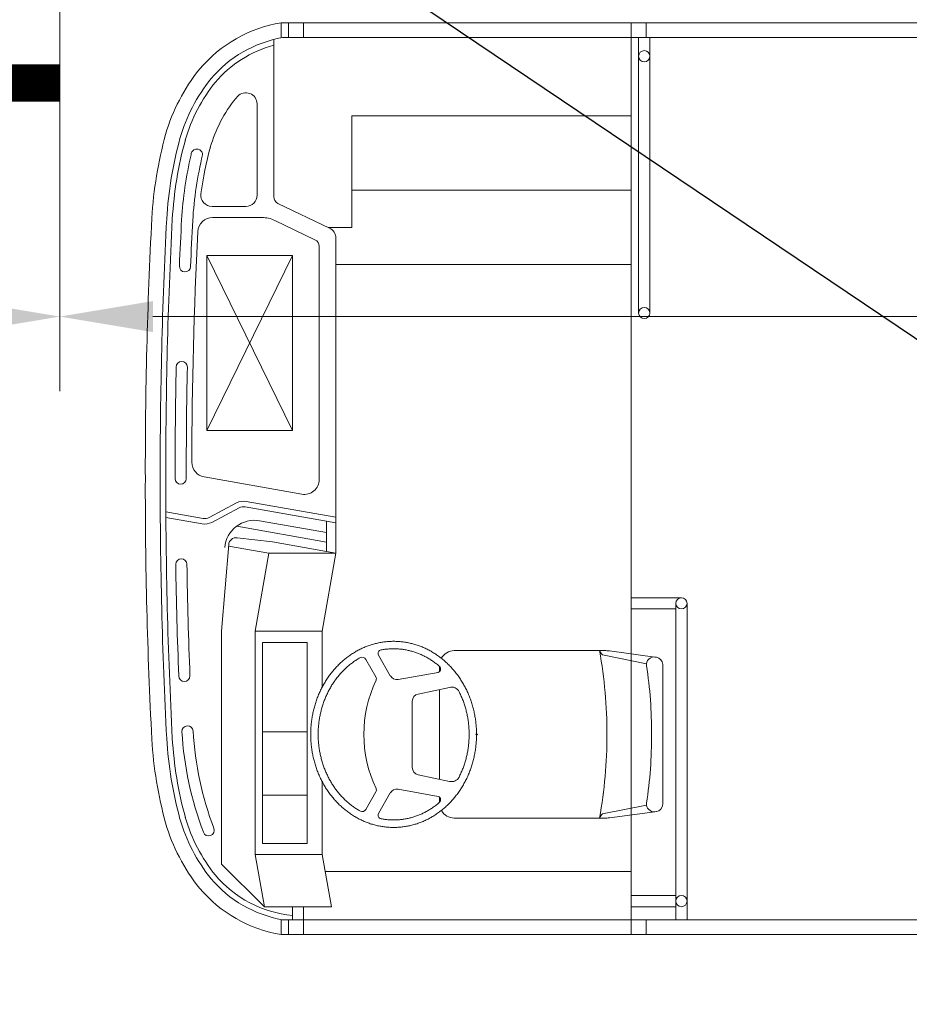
# Model space of a CAD drawing. Header units: metres. Extents: x -699 to 2316, y -1199 to 781.
# Tile 540 of 593: x 1160.99 to 1163.38, y -254.71 to -252.06. Entities that reach past the tile are written whole.
import ezdxf
from ezdxf import colors
from ezdxf.entities.mleader import LeaderData, LeaderLine
from ezdxf.math import Vec2, Vec3

# ---------------------------------------------------------------- set-up
doc = ezdxf.new("R2010")
doc.units = ezdxf.units.M
doc.header["$PDMODE"] = 1
for name, color, linetype, lineweight in [('N-WE-VW-MARKERING_LANGS_STREEP_DOORGETROKKEN-G', 7, 'Continuous', 13), ('X-XX-AL-AANKLEDING-G', 7, 'Continuous', 35), ('X-XX-AL-M', 7, 'Continuous', 18), ('X-XX-AL-T25', 7, 'Continuous', 25)]:
    doc.layers.add(name, color=color, linetype=linetype, lineweight=lineweight)
doc.styles.add('NLCS-ISO-M100-T25', font='NLCS-ISO.ttf', dxfattribs={"height": 0.25})
doc.dimstyles.new('NLCS-M100-T25-PIJL_A_L2_H1', dxfattribs={"dimscale": 0.1, "dimtxt": 2.5, "dimasz": 2.5, "dimexe": 2, "dimexo": 2, "dimgap": 0.7, "dimtad": 1, "dimzin": 0, "dimdsep": 46, "dimtxsty": 'NLCS-ISO-M100-T25', "dimcen": 0, "dimdle": 2, "dimclrd": 256, "dimclre": 256, "dimclrt": 256, "dimadec": 1, "dimazin": 0, "dimtfac": 1, "dimtdec": 3, "dimtofl": 0, "dimtmove": 0, "dimatfit": 3, "dimfxl": 2, "dimtfillclr": 256, "dimtolj": 1, "dimtzin": 0, "dimlwd": -1, "dimlwe": -1, "dimarcsym": 0})

# ---------------------------------------------------------------- blocks, each defined once
blk = doc.blocks.new('bus12metertypetekening')
at = {"color": 253, "lineweight": 5}
for p, q in [((11.665, 1.225), (0.365, 1.225)), ((0.365, 1.225), (0.365, 1.185)), ((0.385, 1.225), (0.385, 1.185)), ((0.425, 1.225), (0.425, 1.185)), ((1.305, 1.225), (1.305, 1.185)), ((1.345, 1.225), (1.345, 1.185)), ((0.345, 1.18), (0.345, 0.7576)), ((0.3684, 1.185), (11.6623, 1.185)), ((1.305, 1.185), (1.305, 0.23)), ((1.325, 1.185), (1.325, 0.445)), ((1.355, 1.185), (1.355, 0.445)), ((0.3, 1.0069), (0.3, 0.7617)), ((1.305, 0.975), (0.555, 0.975)), ((0.555, 0.675), (0.555, 0.975)), ((1.305, 0.775), (0.555, 0.775)), ((0.27, 0.7317), (0.1791, 0.7317)), ((0.495, 0.6732), (0.3563, 0.7396)), ((0.3131, 0.7017), (0.1808, 0.7017)), ((0.4556, 0.6421), (0.3477, 0.6938)), ((0.555, 0.675), (0.4911, 0.675)), ((0.512, -0.2), (0.512, 0.6461)), ((0.467, -0.0022), (0.467, 0.6241)), ((0.1652, 0.1298), (0.1652, 0.5998)), ((0.395, 0.1298), (0.1652, 0.5998)), ((0.1652, 0.1298), (0.395, 0.5998)), ((0.395, 0.5998), (0.1652, 0.5998)), ((0.395, 0.1298), (0.395, 0.5998)), ((1.305, 0.575), (0.512, 0.575)), ((1.305, 0.23), (1.305, -0.4707)), ((0.395, 0.1298), (0.1652, 0.1298)), ((0.4201, -0.0416), (0.158, 0.0046)), ((0.1714, -0.1041), (0.2449, -0.065)), ((0.1784, -0.1173), (0.252, -0.0783)), ((0.512, -0.1188), (0.268, -0.0757)), ((0.512, -0.1035), (0.2707, -0.061)), ((0.1553, -0.1066), (0.0551, -0.089)), ((0.1527, -0.1214), (0.0552, -0.1042)), ((0.487, -0.1702), (0.2454, -0.1276)), ((0.487, -0.1448), (0.3069, -0.1131)), ((0.487, -0.1956), (0.487, -0.1144)), ((0.3412, -0.1699), (0.2463, -0.1586)), ((0.205, -0.41), (0.224, -0.1769)), ((0.332, -0.2), (0.2237, -0.1809)), ((0.512, -0.2), (0.3412, -0.1699)), ((0.295, -0.41), (0.332, -0.2)), ((0.512, -0.2), (0.332, -0.2)), ((0.475, -0.41), (0.512, -0.2)), ((1.44, -0.32), (1.305, -0.32)), ((1.425, -1.185), (1.425, -0.335)), ((1.455, -1.185), (1.455, -0.335)), ((1.425, -0.35), (1.305, -0.35)), ((0.205, -1.0355), (0.205, -0.41)), ((0.295, -1.01), (0.295, -0.41)), ((0.295, -0.41), (0.475, -0.41)), ((0.475, -0.56), (0.475, -0.41)), ((0.315, -0.98), (0.315, -0.44)), ((0.315, -0.44), (0.435, -0.44)), ((0.435, -0.98), (0.435, -0.44)), ((0.6581, -0.5296), (0.6264, -0.4741)), ((1.2333, -0.462), (0.83, -0.462)), ((1.3463, -0.4972), (1.2283, -0.4732)), ((1.2466, -0.4629), (1.3689, -0.4792)), ((1.305, -0.9033), (1.305, -0.4707)), ((0.6194, -0.5324), (0.5925, -0.4854)), ((1.3689, -0.4792), (1.3726, -0.4797)), ((1.39, -0.4995), (1.39, -0.687)), ((0.7869, -0.5204), (0.6789, -0.5394)), ((0.79, -0.5185), (0.79, -0.504)), ((0.8166, -0.5608), (0.7328, -0.5786)), ((0.79, -0.8076), (0.79, -0.5664)), ((0.717, -0.7758), (0.717, -0.5982)), ((0.435, -0.68), (0.315, -0.68)), ((1.39, -0.8745), (1.39, -0.687)), ((0.475, -1.01), (0.475, -0.8137)), ((0.8166, -0.8132), (0.7328, -0.7954)), ((0.6194, -0.8416), (0.5925, -0.8886)), ((0.6581, -0.8443), (0.6264, -0.8999)), ((0.7869, -0.8535), (0.6789, -0.8346)), ((0.435, -0.85), (0.315, -0.85)), ((0.79, -0.87), (0.79, -0.8555)), ((1.3463, -0.8768), (1.2283, -0.9008)), ((1.2466, -0.9111), (1.3689, -0.8948)), ((1.3689, -0.8948), (1.3726, -0.8943)), ((1.2333, -0.912), (0.83, -0.912)), ((1.305, -1.185), (1.305, -0.9033)), ((0.435, -0.98), (0.315, -0.98)), ((0.475, -1.01), (0.295, -1.01)), ((0.295, -1.01), (0.3197, -1.15)), ((0.475, -1.01), (0.4997, -1.15)), ((0.205, -1.0355), (0.3197, -1.15)), ((1.305, -1.055), (0.4829, -1.055)), ((1.425, -1.12), (1.305, -1.12)), ((0.3197, -1.15), (0.4997, -1.15)), ((0.395, -1.185), (0.395, -1.15)), ((0.425, -1.185), (0.425, -1.15)), ((1.425, -1.15), (1.305, -1.15)), ((11.6623, -1.185), (0.365, -1.185)), ((0.365, -1.225), (0.365, -1.185)), ((0.385, -1.225), (0.385, -1.185)), ((0.425, -1.225), (0.425, -1.185)), ((0.425, -1.185), (0.4258, -1.185)), ((1.305, -1.225), (1.305, -1.185)), ((1.345, -1.225), (1.345, -1.185)), ((11.665, -1.225), (0.365, -1.225))]:
    blk.add_line(p, q, dxfattribs=at)
blk.add_lwpolyline([(0.888, -0.687, 0.177238), (0.8881, -0.6874, 0.102788), (0.8886, -0.6877, 0.064206), (0.8892, -0.6879, 0.050703), (0.89, -0.688, 0.050703), (0.8907, -0.6879, 0.064206), (0.8914, -0.6877, 0.102788), (0.8918, -0.6874, 0.177238), (0.892, -0.687, 0.177238), (0.8918, -0.6866, 0.102788), (0.8914, -0.6863, 0.064206), (0.8907, -0.6861, 0.050703), (0.89, -0.686, 0.050703), (0.8892, -0.6861, 0.064206), (0.8886, -0.6863, 0.102788), (0.8881, -0.6866, 0.177238)], format="xyb", close=True, dxfattribs=at)
for points in [[(0.667, -0.937, 0), (0.6699, -0.937, 0), (0.6728, -0.9369, 0), (0.6757, -0.9368, 0), (0.6786, -0.9367, 0), (0.6814, -0.9365, 0), (0.6843, -0.9362, 0), (0.6872, -0.936, 0), (0.6901, -0.9357, 0), (0.693, -0.9353, 0), (0.6958, -0.9349, 0), (0.6987, -0.9345, 0), (0.7016, -0.934, 0), (0.7044, -0.9334, 0), (0.7073, -0.9329, 0), (0.7101, -0.9323, 0), (0.7129, -0.9316, 0), (0.7158, -0.9309, 0), (0.7186, -0.9302, 0), (0.7214, -0.9294, 0), (0.7242, -0.9286, 0), (0.727, -0.9278, 0), (0.7298, -0.9269, 0), (0.7325, -0.9259, 0), (0.7353, -0.925, 0), (0.738, -0.9239, 0), (0.7408, -0.9229, 0), (0.7435, -0.9218, 0), (0.7462, -0.9207, 0), (0.7489, -0.9195, 0), (0.7516, -0.9183, 0), (0.7542, -0.917, 0), (0.7569, -0.9157, 0), (0.7595, -0.9144, 0), (0.7622, -0.913, 0), (0.7648, -0.9116, 0), (0.7674, -0.9102, 0), (0.7699, -0.9087, 0), (0.7725, -0.9072, 0), (0.775, -0.9056, 0), (0.7775, -0.904, 0), (0.78, -0.9024, 0), (0.7825, -0.9007, 0), (0.785, -0.899, 0), (0.7874, -0.8973, 0), (0.7898, -0.8955, 0), (0.7923, -0.8937, 0), (0.7946, -0.8919, 0), (0.797, -0.89, 0), (0.7993, -0.8881, 0), (0.8016, -0.8862, 0), (0.8039, -0.8842, 0), (0.8062, -0.8822, 0), (0.8085, -0.8801, 0), (0.8107, -0.878, 0), (0.8129, -0.8759, 0), (0.815, -0.8738, 0), (0.8172, -0.8716, 0), (0.8193, -0.8694, 0), (0.8214, -0.8672, 0), (0.8235, -0.8649, 0), (0.8255, -0.8626, 0), (0.8275, -0.8603, 0), (0.8295, -0.8579, 0), (0.8315, -0.8556, 0), (0.8334, -0.8532, 0), (0.8353, -0.8507, 0), (0.8372, -0.8482, 0), (0.8391, -0.8458, 0), (0.8409, -0.8432, 0), (0.8427, -0.8407, 0), (0.8445, -0.8381, 0), (0.8462, -0.8355, 0), (0.8479, -0.8329, 0), (0.8496, -0.8302, 0), (0.8512, -0.8276, 0), (0.8528, -0.8249, 0), (0.8544, -0.8222, 0), (0.8559, -0.8194, 0), (0.8575, -0.8167, 0), (0.8589, -0.8139, 0), (0.8604, -0.8111, 0), (0.8618, -0.8082, 0), (0.8632, -0.8054, 0), (0.8645, -0.8025, 0), (0.8659, -0.7996, 0), (0.8672, -0.7967, 0), (0.8684, -0.7938, 0), (0.8696, -0.7909, 0), (0.8708, -0.7879, 0), (0.872, -0.7849, 0), (0.8731, -0.7819, 0), (0.8742, -0.7789, 0), (0.8752, -0.7759, 0), (0.8762, -0.7728, 0), (0.8772, -0.7698, 0), (0.8781, -0.7667, 0), (0.879, -0.7636, 0), (0.8799, -0.7605, 0), (0.8807, -0.7574, 0), (0.8815, -0.7543, 0), (0.8823, -0.7512, 0), (0.883, -0.748, 0), (0.8837, -0.7449, 0), (0.8843, -0.7417, 0), (0.885, -0.7386, 0), (0.8855, -0.7354, 0), (0.8861, -0.7322, 0), (0.8866, -0.729, 0), (0.8871, -0.7258, 0), (0.8875, -0.7226, 0), (0.8879, -0.7194, 0), (0.8882, -0.7161, 0), (0.8886, -0.7129, 0), (0.8888, -0.7097, 0), (0.8891, -0.7064, 0), (0.8893, -0.7032, 0), (0.8895, -0.7, 0), (0.8896, -0.6967, 0), (0.8897, -0.6935, 0), (0.8897, -0.6902, 0), (0.8898, -0.687, 0), (0.8897, -0.6838, 0), (0.8897, -0.6805, 0), (0.8896, -0.6773, 0), (0.8895, -0.674, 0), (0.8893, -0.6708, 0), (0.8891, -0.6675, 0), (0.8888, -0.6643, 0), (0.8886, -0.6611, 0), (0.8882, -0.6579, 0), (0.8879, -0.6546, 0), (0.8875, -0.6514, 0), (0.8871, -0.6482, 0), (0.8866, -0.645, 0), (0.8861, -0.6418, 0), (0.8855, -0.6386, 0), (0.885, -0.6354, 0), (0.8843, -0.6323, 0), (0.8837, -0.6291, 0), (0.883, -0.626, 0), (0.8823, -0.6228, 0), (0.8815, -0.6197, 0), (0.8807, -0.6166, 0), (0.8799, -0.6135, 0), (0.879, -0.6104, 0), (0.8781, -0.6073, 0), (0.8772, -0.6042, 0), (0.8762, -0.6012, 0), (0.8752, -0.5981, 0), (0.8742, -0.5951, 0), (0.8731, -0.5921, 0), (0.872, -0.5891, 0), (0.8708, -0.5861, 0), (0.8696, -0.5831, 0), (0.8684, -0.5802, 0), (0.8672, -0.5773, 0), (0.8659, -0.5744, 0), (0.8645, -0.5715, 0), (0.8632, -0.5686, 0), (0.8618, -0.5658, 0), (0.8604, -0.5629, 0), (0.8589, -0.5601, 0), (0.8575, -0.5573, 0), (0.8559, -0.5546, 0), (0.8544, -0.5518, 0), (0.8528, -0.5491, 0), (0.8512, -0.5464, 0), (0.8496, -0.5437, 0), (0.8479, -0.5411, 0), (0.8462, -0.5385, 0), (0.8445, -0.5359, 0), (0.8427, -0.5333, 0), (0.8409, -0.5308, 0), (0.8391, -0.5282, 0), (0.8372, -0.5257, 0), (0.8353, -0.5233, 0), (0.8334, -0.5208, 0), (0.8315, -0.5184, 0), (0.8295, -0.516, 0), (0.8275, -0.5137, 0), (0.8255, -0.5114, 0), (0.8235, -0.5091, 0), (0.8214, -0.5068, 0), (0.8193, -0.5046, 0), (0.8172, -0.5024, 0), (0.815, -0.5002, 0), (0.8129, -0.4981, 0), (0.8107, -0.4959, 0), (0.8085, -0.4939, 0), (0.8062, -0.4918, 0), (0.8039, -0.4898, 0), (0.8016, -0.4878, 0), (0.7993, -0.4859, 0), (0.797, -0.484, 0), (0.7946, -0.4821, 0), (0.7923, -0.4803, 0), (0.7898, -0.4785, 0), (0.7874, -0.4767, 0), (0.785, -0.4749, 0), (0.7825, -0.4732, 0), (0.78, -0.4716, 0), (0.7775, -0.47, 0), (0.775, -0.4684, 0), (0.7725, -0.4668, 0), (0.7699, -0.4653, 0), (0.7674, -0.4638, 0), (0.7648, -0.4624, 0), (0.7622, -0.461, 0), (0.7595, -0.4596, 0), (0.7569, -0.4583, 0), (0.7542, -0.457, 0), (0.7516, -0.4557, 0), (0.7489, -0.4545, 0), (0.7462, -0.4533, 0), (0.7435, -0.4522, 0), (0.7408, -0.4511, 0), (0.738, -0.45, 0), (0.7353, -0.449, 0), (0.7325, -0.4481, 0), (0.7298, -0.4471, 0), (0.727, -0.4462, 0), (0.7242, -0.4454, 0), (0.7214, -0.4446, 0), (0.7186, -0.4438, 0), (0.7158, -0.4431, 0), (0.7129, -0.4424, 0), (0.7101, -0.4417, 0), (0.7073, -0.4411, 0), (0.7044, -0.4405, 0), (0.7016, -0.44, 0), (0.6987, -0.4395, 0), (0.6958, -0.4391, 0), (0.693, -0.4387, 0), (0.6901, -0.4383, 0), (0.6872, -0.438, 0), (0.6843, -0.4378, 0), (0.6814, -0.4375, 0), (0.6786, -0.4373, 0), (0.6757, -0.4372, 0), (0.6728, -0.4371, 0), (0.6699, -0.437, 0), (0.667, -0.437, 0), (0.6641, -0.437, 0), (0.6612, -0.4371, 0), (0.6583, -0.4372, 0), (0.6554, -0.4373, 0), (0.6525, -0.4375, 0), (0.6497, -0.4378, 0), (0.6468, -0.438, 0), (0.6439, -0.4383, 0), (0.641, -0.4387, 0), (0.6382, -0.4391, 0), (0.6353, -0.4395, 0), (0.6324, -0.44, 0), (0.6296, -0.4405, 0), (0.6267, -0.4411, 0), (0.6239, -0.4417, 0), (0.6211, -0.4424, 0), (0.6182, -0.4431, 0), (0.6154, -0.4438, 0), (0.6126, -0.4446, 0), (0.6098, -0.4454, 0), (0.607, -0.4462, 0), (0.6042, -0.4471, 0), (0.6015, -0.4481, 0), (0.5987, -0.449, 0), (0.596, -0.45, 0), (0.5932, -0.4511, 0), (0.5905, -0.4522, 0), (0.5878, -0.4533, 0), (0.5851, -0.4545, 0), (0.5824, -0.4557, 0), (0.5798, -0.457, 0), (0.5771, -0.4583, 0), (0.5745, -0.4596, 0), (0.5718, -0.461, 0), (0.5692, -0.4624, 0), (0.5666, -0.4638, 0), (0.5641, -0.4653, 0), (0.5615, -0.4668, 0), (0.559, -0.4684, 0), (0.5565, -0.47, 0), (0.554, -0.4716, 0), (0.5515, -0.4732, 0), (0.549, -0.4749, 0), (0.5466, -0.4767, 0), (0.5441, -0.4785, 0), (0.5417, -0.4803, 0), (0.5394, -0.4821, 0), (0.537, -0.484, 0), (0.5347, -0.4859, 0), (0.5324, -0.4878, 0), (0.5301, -0.4898, 0), (0.5278, -0.4918, 0), (0.5255, -0.4939, 0), (0.5233, -0.496, 0), (0.5211, -0.4981, 0), (0.519, -0.5002, 0), (0.5168, -0.5024, 0), (0.5147, -0.5046, 0), (0.5126, -0.5068, 0), (0.5105, -0.5091, 0), (0.5085, -0.5114, 0), (0.5065, -0.5137, 0), (0.5045, -0.5161, 0), (0.5025, -0.5184, 0), (0.5006, -0.5208, 0), (0.4987, -0.5233, 0), (0.4968, -0.5258, 0), (0.4949, -0.5282, 0), (0.4931, -0.5308, 0), (0.4913, -0.5333, 0), (0.4895, -0.5359, 0), (0.4878, -0.5385, 0), (0.4861, -0.5411, 0), (0.4844, -0.5438, 0), (0.4828, -0.5464, 0), (0.4812, -0.5491, 0), (0.4796, -0.5518, 0), (0.4781, -0.5546, 0), (0.4765, -0.5573, 0), (0.4751, -0.5601, 0), (0.4736, -0.5629, 0), (0.4722, -0.5658, 0), (0.4708, -0.5686, 0), (0.4695, -0.5715, 0), (0.4681, -0.5744, 0), (0.4668, -0.5773, 0), (0.4656, -0.5802, 0), (0.4644, -0.5831, 0), (0.4632, -0.5861, 0), (0.462, -0.5891, 0), (0.4609, -0.5921, 0), (0.4598, -0.5951, 0), (0.4588, -0.5981, 0), (0.4578, -0.6012, 0), (0.4568, -0.6042, 0), (0.4559, -0.6073, 0), (0.455, -0.6104, 0), (0.4541, -0.6135, 0), (0.4533, -0.6166, 0), (0.4525, -0.6197, 0), (0.4517, -0.6228, 0), (0.451, -0.626, 0), (0.4503, -0.6291, 0), (0.4496, -0.6323, 0), (0.449, -0.6354, 0), (0.4485, -0.6386, 0), (0.4479, -0.6418, 0), (0.4474, -0.645, 0), (0.4469, -0.6482, 0), (0.4465, -0.6514, 0), (0.4461, -0.6546, 0), (0.4458, -0.6579, 0), (0.4454, -0.6611, 0), (0.4452, -0.6643, 0), (0.4449, -0.6675, 0), (0.4447, -0.6708, 0), (0.4445, -0.674, 0), (0.4444, -0.6773, 0), (0.4443, -0.6805, 0), (0.4443, -0.6838, 0), (0.4442, -0.687, 0), (0.4443, -0.6902, 0), (0.4443, -0.6935, 0), (0.4444, -0.6967, 0), (0.4445, -0.7, 0), (0.4447, -0.7032, 0), (0.4449, -0.7065, 0), (0.4452, -0.7097, 0), (0.4454, -0.7129, 0), (0.4458, -0.7161, 0), (0.4461, -0.7194, 0), (0.4465, -0.7226, 0), (0.4469, -0.7258, 0), (0.4474, -0.729, 0), (0.4479, -0.7322, 0), (0.4485, -0.7354, 0), (0.449, -0.7386, 0), (0.4497, -0.7417, 0), (0.4503, -0.7449, 0), (0.451, -0.748, 0), (0.4517, -0.7512, 0), (0.4525, -0.7543, 0), (0.4533, -0.7574, 0), (0.4541, -0.7605, 0), (0.455, -0.7636, 0), (0.4559, -0.7667, 0), (0.4568, -0.7698, 0), (0.4578, -0.7728, 0), (0.4588, -0.7759, 0), (0.4598, -0.7789, 0), (0.4609, -0.7819, 0), (0.462, -0.7849, 0), (0.4632, -0.7879, 0), (0.4644, -0.7909, 0), (0.4656, -0.7938, 0), (0.4668, -0.7967, 0), (0.4681, -0.7996, 0), (0.4695, -0.8025, 0), (0.4708, -0.8054, 0), (0.4722, -0.8082, 0), (0.4736, -0.8111, 0), (0.4751, -0.8139, 0), (0.4765, -0.8167, 0), (0.4781, -0.8194, 0), (0.4796, -0.8222, 0), (0.4812, -0.8249, 0), (0.4828, -0.8276, 0), (0.4844, -0.8302, 0), (0.4861, -0.8329, 0), (0.4878, -0.8355, 0), (0.4896, -0.8381, 0), (0.4913, -0.8407, 0), (0.4931, -0.8432, 0), (0.4949, -0.8458, 0), (0.4968, -0.8482, 0), (0.4987, -0.8507, 0), (0.5006, -0.8532, 0), (0.5025, -0.8556, 0), (0.5045, -0.8579, 0), (0.5065, -0.8603, 0), (0.5085, -0.8626, 0), (0.5105, -0.8649, 0), (0.5126, -0.8672, 0), (0.5147, -0.8694, 0), (0.5168, -0.8716, 0), (0.519, -0.8738, 0), (0.5211, -0.8759, 0), (0.5233, -0.878, 0), (0.5256, -0.8801, 0), (0.5278, -0.8822, 0), (0.5301, -0.8842, 0), (0.5324, -0.8862, 0), (0.5347, -0.8881, 0), (0.537, -0.89, 0), (0.5394, -0.8919, 0), (0.5418, -0.8937, 0), (0.5442, -0.8955, 0), (0.5466, -0.8973, 0), (0.549, -0.8991, 0), (0.5515, -0.9008, 0), (0.554, -0.9024, 0), (0.5565, -0.904, 0), (0.559, -0.9056, 0), (0.5615, -0.9072, 0), (0.5641, -0.9087, 0), (0.5667, -0.9102, 0), (0.5692, -0.9116, 0), (0.5718, -0.913, 0), (0.5745, -0.9144, 0), (0.5771, -0.9157, 0), (0.5798, -0.917, 0), (0.5824, -0.9183, 0), (0.5851, -0.9195, 0), (0.5878, -0.9207, 0), (0.5905, -0.9218, 0), (0.5932, -0.9229, 0), (0.596, -0.9239, 0), (0.5987, -0.925, 0), (0.6015, -0.9259, 0), (0.6042, -0.9269, 0), (0.607, -0.9278, 0), (0.6098, -0.9286, 0), (0.6126, -0.9294, 0), (0.6154, -0.9302, 0), (0.6182, -0.9309, 0), (0.6211, -0.9316, 0), (0.6239, -0.9323, 0), (0.6267, -0.9329, 0), (0.6296, -0.9334, 0), (0.6324, -0.934, 0), (0.6353, -0.9345, 0), (0.6382, -0.9349, 0), (0.641, -0.9353, 0), (0.6439, -0.9357, 0), (0.6468, -0.936, 0), (0.6497, -0.9362, 0), (0.6526, -0.9365, 0), (0.6554, -0.9367, 0), (0.6583, -0.9368, 0), (0.6612, -0.9369, 0), (0.6641, -0.937, 0), (0.667, -0.937, 0)], [(0.7883, -0.5027, 0), (0.7866, -0.5013, 0), (0.7845, -0.4995, 0), (0.7823, -0.4978, 0), (0.7801, -0.4962, 0), (0.7779, -0.4945, 0), (0.7757, -0.4929, 0), (0.7735, -0.4913, 0), (0.7713, -0.4898, 0), (0.769, -0.4883, 0), (0.7668, -0.4868, 0), (0.7645, -0.4853, 0), (0.7622, -0.4839, 0), (0.7598, -0.4825, 0), (0.7575, -0.4812, 0), (0.7552, -0.4799, 0), (0.7528, -0.4786, 0), (0.7504, -0.4774, 0), (0.748, -0.4762, 0), (0.7456, -0.475, 0), (0.7432, -0.4739, 0), (0.7408, -0.4728, 0), (0.7384, -0.4717, 0), (0.7359, -0.4707, 0), (0.7335, -0.4697, 0), (0.731, -0.4688, 0), (0.7285, -0.4678, 0), (0.726, -0.467, 0), (0.7235, -0.4661, 0), (0.721, -0.4653, 0), (0.7185, -0.4645, 0), (0.716, -0.4638, 0), (0.7134, -0.4631, 0), (0.7109, -0.4625, 0), (0.7083, -0.4618, 0), (0.7058, -0.4612, 0), (0.7032, -0.4607, 0), (0.7007, -0.4602, 0), (0.6981, -0.4597, 0), (0.6955, -0.4593, 0), (0.693, -0.4589, 0), (0.6904, -0.4585, 0), (0.6878, -0.4582, 0), (0.6852, -0.4579, 0), (0.6826, -0.4577, 0), (0.68, -0.4575, 0), (0.6774, -0.4573, 0), (0.6748, -0.4572, 0), (0.6722, -0.4571, 0), (0.6696, -0.457, 0), (0.667, -0.457, 0), (0.6644, -0.457, 0), (0.6618, -0.4571, 0), (0.6592, -0.4572, 0), (0.6566, -0.4573, 0), (0.654, -0.4575, 0), (0.6514, -0.4577, 0), (0.6488, -0.4579, 0), (0.6463, -0.4582, 0), (0.6437, -0.4585, 0), (0.6411, -0.4589, 0), (0.6385, -0.4593, 0), (0.6359, -0.4597, 0), (0.6334, -0.4602, 0), (0.6333, -0.4602, 0)], [(0.5779, -0.4805, 0), (0.5765, -0.4812, 0), (0.5742, -0.4826, 0), (0.5719, -0.4839, 0), (0.5696, -0.4853, 0), (0.5673, -0.4868, 0), (0.565, -0.4883, 0), (0.5627, -0.4898, 0), (0.5605, -0.4913, 0), (0.5583, -0.4929, 0), (0.5561, -0.4945, 0), (0.5539, -0.4962, 0), (0.5517, -0.4978, 0), (0.5496, -0.4996, 0), (0.5474, -0.5013, 0), (0.5453, -0.5031, 0), (0.5432, -0.5049, 0), (0.5412, -0.5067, 0), (0.5391, -0.5086, 0), (0.5371, -0.5105, 0), (0.5351, -0.5124, 0), (0.5331, -0.5144, 0), (0.5311, -0.5163, 0), (0.5292, -0.5184, 0), (0.5273, -0.5204, 0), (0.5254, -0.5225, 0), (0.5235, -0.5246, 0), (0.5217, -0.5267, 0), (0.5198, -0.5289, 0), (0.518, -0.5311, 0), (0.5163, -0.5333, 0), (0.5145, -0.5355, 0), (0.5128, -0.5378, 0), (0.5111, -0.5401, 0), (0.5094, -0.5424, 0), (0.5078, -0.5447, 0), (0.5061, -0.5471, 0), (0.5045, -0.5495, 0), (0.503, -0.5519, 0), (0.5014, -0.5543, 0), (0.4999, -0.5568, 0), (0.4984, -0.5593, 0), (0.497, -0.5618, 0), (0.4956, -0.5643, 0), (0.4942, -0.5669, 0), (0.4928, -0.5694, 0), (0.4914, -0.572, 0), (0.4901, -0.5746, 0), (0.4889, -0.5773, 0), (0.4876, -0.5799, 0), (0.4864, -0.5826, 0), (0.4852, -0.5853, 0), (0.484, -0.588, 0), (0.4829, -0.5907, 0), (0.4818, -0.5934, 0), (0.4808, -0.5962, 0), (0.4797, -0.599, 0), (0.4787, -0.6017, 0), (0.4778, -0.6045, 0), (0.4768, -0.6074, 0), (0.4759, -0.6102, 0), (0.475, -0.613, 0), (0.4742, -0.6159, 0), (0.4734, -0.6188, 0), (0.4726, -0.6216, 0), (0.4719, -0.6245, 0), (0.4712, -0.6274, 0), (0.4705, -0.6303, 0), (0.4699, -0.6333, 0), (0.4693, -0.6362, 0), (0.4687, -0.6391, 0), (0.4682, -0.6421, 0), (0.4677, -0.6451, 0), (0.4672, -0.648, 0), (0.4668, -0.651, 0), (0.4664, -0.654, 0), (0.466, -0.657, 0), (0.4657, -0.6599, 0), (0.4654, -0.6629, 0), (0.4651, -0.6659, 0), (0.4649, -0.6689, 0), (0.4647, -0.672, 0), (0.4645, -0.675, 0), (0.4644, -0.678, 0), (0.4643, -0.681, 0), (0.4643, -0.684, 0), (0.4643, -0.687, 0), (0.4643, -0.69, 0), (0.4643, -0.693, 0), (0.4644, -0.696, 0), (0.4645, -0.6991, 0), (0.4647, -0.7021, 0), (0.4649, -0.7051, 0), (0.4651, -0.7081, 0), (0.4654, -0.7111, 0), (0.4657, -0.7141, 0), (0.466, -0.7171, 0), (0.4664, -0.72, 0), (0.4668, -0.723, 0), (0.4672, -0.726, 0), (0.4677, -0.729, 0), (0.4682, -0.7319, 0), (0.4687, -0.7349, 0), (0.4693, -0.7378, 0), (0.4699, -0.7407, 0), (0.4705, -0.7437, 0), (0.4712, -0.7466, 0), (0.4719, -0.7495, 0), (0.4726, -0.7524, 0), (0.4734, -0.7553, 0), (0.4742, -0.7581, 0), (0.475, -0.761, 0), (0.4759, -0.7638, 0), (0.4768, -0.7667, 0), (0.4778, -0.7695, 0), (0.4787, -0.7723, 0), (0.4797, -0.7751, 0), (0.4808, -0.7778, 0), (0.4818, -0.7806, 0), (0.4829, -0.7833, 0), (0.484, -0.786, 0), (0.4852, -0.7888, 0), (0.4864, -0.7914, 0), (0.4876, -0.7941, 0), (0.4889, -0.7968, 0), (0.4901, -0.7994, 0), (0.4914, -0.802, 0), (0.4928, -0.8046, 0), (0.4941, -0.8072, 0), (0.4955, -0.8097, 0), (0.497, -0.8122, 0), (0.4984, -0.8147, 0), (0.4999, -0.8172, 0), (0.5014, -0.8197, 0), (0.503, -0.8221, 0), (0.5045, -0.8245, 0), (0.5061, -0.8269, 0), (0.5077, -0.8293, 0), (0.5094, -0.8316, 0), (0.5111, -0.8339, 0), (0.5128, -0.8362, 0), (0.5145, -0.8385, 0), (0.5162, -0.8407, 0), (0.518, -0.8429, 0), (0.5198, -0.8451, 0), (0.5216, -0.8473, 0), (0.5235, -0.8494, 0), (0.5254, -0.8515, 0), (0.5273, -0.8536, 0), (0.5292, -0.8556, 0), (0.5311, -0.8577, 0), (0.5331, -0.8596, 0), (0.5351, -0.8616, 0), (0.5371, -0.8635, 0), (0.5391, -0.8654, 0), (0.5412, -0.8673, 0), (0.5432, -0.8691, 0), (0.5453, -0.8709, 0), (0.5474, -0.8727, 0), (0.5496, -0.8745, 0), (0.5517, -0.8762, 0), (0.5539, -0.8778, 0), (0.5561, -0.8795, 0), (0.5583, -0.8811, 0), (0.5605, -0.8827, 0), (0.5627, -0.8842, 0), (0.565, -0.8857, 0), (0.5673, -0.8872, 0), (0.5696, -0.8887, 0), (0.5719, -0.8901, 0), (0.5742, -0.8914, 0), (0.5765, -0.8928, 0), (0.5776, -0.8934, 0)], [(0.8423, -0.8025, 0), (0.8426, -0.802, 0), (0.8439, -0.7994, 0), (0.8452, -0.7967, 0), (0.8464, -0.7941, 0), (0.8476, -0.7914, 0), (0.8488, -0.7887, 0), (0.85, -0.786, 0), (0.8511, -0.7833, 0), (0.8522, -0.7806, 0), (0.8533, -0.7778, 0), (0.8543, -0.775, 0), (0.8553, -0.7723, 0), (0.8563, -0.7695, 0), (0.8572, -0.7666, 0), (0.8581, -0.7638, 0), (0.859, -0.761, 0), (0.8598, -0.7581, 0), (0.8606, -0.7552, 0), (0.8614, -0.7524, 0), (0.8621, -0.7495, 0), (0.8628, -0.7466, 0), (0.8635, -0.7437, 0), (0.8641, -0.7407, 0), (0.8647, -0.7378, 0), (0.8653, -0.7349, 0), (0.8659, -0.7319, 0), (0.8664, -0.7289, 0), (0.8668, -0.726, 0), (0.8673, -0.723, 0), (0.8677, -0.72, 0), (0.868, -0.717, 0), (0.8683, -0.7141, 0), (0.8686, -0.7111, 0), (0.8689, -0.7081, 0), (0.8691, -0.7051, 0), (0.8693, -0.702, 0), (0.8695, -0.699, 0), (0.8696, -0.696, 0), (0.8697, -0.693, 0), (0.8697, -0.69, 0), (0.8698, -0.687, 0), (0.8697, -0.684, 0), (0.8697, -0.681, 0), (0.8696, -0.6779, 0), (0.8695, -0.6749, 0), (0.8693, -0.6719, 0), (0.8691, -0.6689, 0), (0.8689, -0.6659, 0), (0.8686, -0.6629, 0), (0.8684, -0.6599, 0), (0.868, -0.6569, 0), (0.8677, -0.654, 0), (0.8673, -0.651, 0), (0.8668, -0.648, 0), (0.8664, -0.645, 0), (0.8659, -0.6421, 0), (0.8653, -0.6391, 0), (0.8647, -0.6362, 0), (0.8641, -0.6332, 0), (0.8635, -0.6303, 0), (0.8628, -0.6274, 0), (0.8621, -0.6245, 0), (0.8614, -0.6216, 0), (0.8606, -0.6187, 0), (0.8598, -0.6159, 0), (0.859, -0.613, 0), (0.8581, -0.6102, 0), (0.8572, -0.6073, 0), (0.8563, -0.6045, 0), (0.8553, -0.6017, 0), (0.8543, -0.5989, 0), (0.8533, -0.5962, 0), (0.8522, -0.5934, 0), (0.8511, -0.5907, 0), (0.85, -0.588, 0), (0.8488, -0.5852, 0), (0.8476, -0.5826, 0), (0.8464, -0.5799, 0), (0.8452, -0.5772, 0), (0.8439, -0.5746, 0), (0.8429, -0.5726, 0)], [(0.6669, -0.917, 0), (0.6696, -0.917, 0), (0.6722, -0.9169, 0), (0.6748, -0.9168, 0), (0.6774, -0.9167, 0), (0.68, -0.9165, 0), (0.6826, -0.9163, 0), (0.6852, -0.9161, 0), (0.6878, -0.9158, 0), (0.6904, -0.9155, 0), (0.6929, -0.9151, 0), (0.6955, -0.9147, 0), (0.6981, -0.9143, 0), (0.7007, -0.9138, 0), (0.7032, -0.9133, 0), (0.7058, -0.9127, 0), (0.7083, -0.9122, 0), (0.7109, -0.9115, 0), (0.7134, -0.9109, 0), (0.7159, -0.9102, 0), (0.7185, -0.9094, 0), (0.721, -0.9087, 0), (0.7235, -0.9079, 0), (0.726, -0.907, 0), (0.7285, -0.9061, 0), (0.731, -0.9052, 0), (0.7334, -0.9043, 0), (0.7359, -0.9033, 0), (0.7383, -0.9023, 0), (0.7408, -0.9012, 0), (0.7432, -0.9001, 0), (0.7456, -0.899, 0), (0.748, -0.8978, 0), (0.7504, -0.8966, 0), (0.7528, -0.8954, 0), (0.7551, -0.8941, 0), (0.7575, -0.8928, 0), (0.7598, -0.8914, 0), (0.7621, -0.8901, 0), (0.7645, -0.8886, 0), (0.7667, -0.8872, 0), (0.769, -0.8857, 0), (0.7713, -0.8842, 0), (0.7735, -0.8827, 0), (0.7757, -0.8811, 0), (0.7779, -0.8795, 0), (0.7801, -0.8778, 0), (0.7823, -0.8761, 0), (0.7844, -0.8744, 0), (0.7866, -0.8727, 0), (0.7882, -0.8713, 0)], [(0.6314, -0.9134, 0), (0.6333, -0.9138, 0), (0.6359, -0.9143, 0), (0.6385, -0.9147, 0), (0.6411, -0.9151, 0), (0.6437, -0.9155, 0), (0.6462, -0.9158, 0), (0.6488, -0.9161, 0), (0.6514, -0.9163, 0), (0.654, -0.9165, 0), (0.6566, -0.9167, 0), (0.6592, -0.9168, 0), (0.6618, -0.9169, 0), (0.6644, -0.917, 0), (0.6672, -0.917, 0)]]:
    blk.add_polyline3d(points, dxfattribs=at)
for centre in [(1.34, 1.135), (1.34, 0.445), (1.44, -0.335), (1.44, -1.135)]:
    blk.add_circle(centre, 0.015, dxfattribs=at)
for centre, radius, start, end in [((0.4247, 0.8649), 0.365, 99.4191, 139.9039), ((0.4247, 0.8649), 0.325, 99.9834, 139.9039), ((0.4247, 0.8649), 0.31, 104.9039, 139.9039), ((0.5407, 0.7834), 0.5064, 141.3062, 163.7657), ((0.5407, 0.7834), 0.4664, 141.3062, 163.7657), ((0.5407, 0.7834), 0.4514, 141.3062, 163.7657), ((0.27, 1.0069), 0.03, 0, 137.4543), ((0.5407, 0.7834), 0.3814, 141.3062, 163.7657), ((0.4247, 0.8649), 0.24, 137.455, 139.9039), ((1.1034, 0.6369), 1.0877, 164.6425, 176.6607), ((1.1034, 0.6369), 1.0477, 164.6425, 176.6607), ((1.1034, 0.6369), 1.0327, 164.6425, 176.6607), ((0.1384, 0.87), 0.0154, 359.9991, 180), ((1.1034, 0.6369), 0.9627, 164.6425, 172.315), ((1.1034, 0.6369), 1.0077, 166.6271, 176.6607), ((1.1034, 0.6369), 0.9777, 166.2089, 176.6607), ((0.1791, 0.7617), 0.03, 172.3151, 269.9993), ((0.27, 0.7617), 0.03, 270, 0), ((0.365, 0.7576), 0.02, 180.0004, 244.4075), ((13, 0.025), 13, 177.0224, 180.11017), ((13, 0.025), 12.96, 177.0224, 180.11017), ((13, 0.025), 12.945, 177.0224, 180.11017), ((13, 0.025), 12.92, 177.02242, 177.57675), ((13, 0.025), 12.89, 177.02632, 177.57675), ((0.1808, 0.6617), 0.04, 90, 177.1568), ((0.3131, 0.6217), 0.08, 64.4066, 89.9999), ((13, 0.025), 12.875, 177.15678, 179.91533), ((0.482, 0.6461), 0.03, 0, 64.4076), ((0.447, 0.6241), 0.02, 0, 64.4065), ((0.1065, 0.5706), 0.015, 177.5774, 357.5774), ((13, 0.025), 12.92, 178.78036, 180.11017), ((0.0979, 0.3), 0.015, 0.0009, 180), ((13, 0.025), 12.89, 178.77751, 180.1111), ((0.165, 0.044), 0.04, 179.9153, 259.9995), ((13, -0.025), 13, 179.88983, 182.97759), ((0.095, 0.0001), 0.015, 179.7109, 359.7109), ((13, -0.025), 12.96, 179.88983, 182.97759), ((13, -0.025), 12.945, 179.88983, 182.97759), ((0.427, -0.0022), 0.04, 260.0001, 359.9999), ((0.2637, -0.1004), 0.04, 79.9996, 117.9756), ((0.2637, -0.1004), 0.025, 80.0006, 117.975), ((0.1597, -0.082), 0.025, 259.9996, 297.976), ((0.1597, -0.082), 0.04, 259.9997, 297.9757), ((0.293, -0.1918), 0.08, 79.9998, 175.3342), ((0.2439, -0.1785), 0.02, 83.2308, 175.3351), ((0.0966, -0.23), 0.015, 0.0056, 180), ((13, -0.025), 12.92, 180.90915, 182.24008), ((13, -0.025), 12.89, 180.91126, 182.2453), ((0.6341, -0.4692), 0.00906, 95.1216, 212.2695), ((0.83, -0.502), 0.04, 90, 150.7578), ((-0.0357, -0.687), 1.2757, 0, 10.1584), ((1.2424, -0.454), 0.0238, 199.6602, 233.7128), ((1.2333, -0.562), 0.1, 82.4054, 90), ((0.5826, -0.4907), 0.0112, 27.9448, 116.2787), ((1.3663, -0.499), 0.02, 82.4054, 188.3419), ((0.0843, -0.687), 1.2757, 0, 8.3419), ((1.37, -0.4995), 0.02, 0, 82.4054), ((0.7833, -0.5112), 0.00986, 291.1359, 59.6028), ((0.1049, -0.53), 0.015, 180, 359.9991), ((0.9259, -0.687), 0.3389, 154.6097, 205.3903), ((0.6107, -0.5374), 0.01, 334.6097, 29.7125), ((0.6755, -0.5197), 0.02, 209.7124, 279.9739), ((0.737, -0.5982), 0.02, 102.0343, 180), ((0.8228, -0.5821), 0.0222, 25.3292, 105.9889), ((0.1133, -0.6791), 0.015, 3.4321, 183.4321), ((1.0181, -0.6248), 0.9214, 183.4319, 200.6643), ((1.0181, -0.6248), 0.8914, 183.4319, 200.6643), ((-0.0357, -0.687), 1.2757, 349.8416, 0.0002), ((0.0843, -0.687), 1.2757, 351.6581, 0.0002), ((1.1034, -0.6369), 1.0877, 183.3393, 195.3575), ((1.1034, -0.6369), 1.0477, 183.3393, 195.3575), ((1.1034, -0.6369), 1.0327, 183.3393, 195.3575), ((0.737, -0.7758), 0.02, 180, 257.9657), ((0.8228, -0.7919), 0.0222, 254.0111, 334.6708), ((0.6107, -0.8366), 0.01, 330.2875, 25.3903), ((0.6755, -0.8543), 0.02, 80.0262, 150.2876), ((0.7833, -0.8627), 0.00986, 299.5717, 68.864), ((1.3663, -0.875), 0.02, 171.6581, 277.5946), ((0.5826, -0.8833), 0.0112, 243.7213, 332.0552), ((0.83, -0.872), 0.04, 209.3214, 270), ((1.37, -0.8745), 0.02, 277.5946, 0), ((0.5407, -0.7834), 0.5064, 196.2343, 218.6938), ((0.5407, -0.7834), 0.4664, 196.2343, 218.6938), ((0.5407, -0.7834), 0.4514, 196.2343, 218.6938), ((0.6341, -0.9048), 0.00906, 147.7305, 264.8784), ((1.2424, -0.92), 0.0238, 126.2872, 160.3398), ((1.2333, -0.812), 0.1, 270, 277.5946), ((0.17, -0.9447), 0.015, 200.6626, 20.6626), ((0.4247, -0.8649), 0.325, 220.0961, 260.0166), ((0.4247, -0.8649), 0.31, 220.0961, 264.4954), ((0.4247, -0.8649), 0.365, 220.0961, 260.5808)]:
    blk.add_arc(centre, radius, start, end, dxfattribs=at)
blk = doc.blocks.new('*D2267')
at = {"layer": 'Defpoints', "color": 0, "transparency": 16777216}
for p in [(1161.0991, -251.5477), (1173.0991, -251.9827), (1173.0991, -252.8602)]:
    blk.add_point(p, dxfattribs=at)
at = {"layer": 'X-XX-AL-M', "transparency": 16777216}
for p, q in [((1161.0991, -251.7477), (1161.0991, -253.0602)), ((1173.0991, -252.1827), (1173.0991, -253.0602)), ((1161.3491, -252.8602), (1172.8491, -252.8602))]:
    blk.add_line(p, q, dxfattribs=at)
for points in [[(1161.3491, -252.8185), (1161.3491, -252.9019), (1161.0991, -252.8602)], [(1172.8491, -252.8185), (1172.8491, -252.9019), (1173.0991, -252.8602)]]:
    blk.add_solid(points, dxfattribs=at)
at = {"layer": 'X-XX-AL-M', "transparency": 16777216, "insert": (1166.0991, -252.6652), "char_height": 0.25, "attachment_point": 5, "style": 'NLCS-ISO-M100-T25'}
blk.add_mtext('\\A1;12.00', dxfattribs=at)
blk = doc.blocks.new('*D2268')
at = {"layer": 'Defpoints', "color": 0, "transparency": 16777216}
for p in [(1159.0991, -251.9827), (1161.0991, -251.9827), (1159.0991, -252.8602)]:
    blk.add_point(p, dxfattribs=at)
at = {"layer": 'X-XX-AL-M', "transparency": 16777216}
for p, q in [((1159.0991, -252.1827), (1159.0991, -253.0602)), ((1161.0991, -252.1827), (1161.0991, -253.0602)), ((1160.8491, -252.8602), (1159.3491, -252.8602))]:
    blk.add_line(p, q, dxfattribs=at)
for points in [[(1159.3491, -252.8185), (1159.3491, -252.9019), (1159.0991, -252.8602)], [(1160.8491, -252.8185), (1160.8491, -252.9019), (1161.0991, -252.8602)]]:
    blk.add_solid(points, dxfattribs=at)
at = {"layer": 'X-XX-AL-M', "transparency": 16777216, "insert": (1160.0991, -252.6652), "char_height": 0.25, "attachment_point": 5, "style": 'NLCS-ISO-M100-T25'}
blk.add_mtext('\\A1;2.00', dxfattribs=at)

msp = doc.modelspace()

# ---------------------------------------------------------------- linework, layer by layer
at = {"layer": 'N-WE-VW-MARKERING_LANGS_STREEP_DOORGETROKKEN-G', "color": 253, "const_width": 0.1}
msp.add_lwpolyline([(1161.0991, -252.2327), (1159.1116, -252.2327), (1135.1066, -254.6332)], dxfattribs=at)

# ---------------------------------------------------------------- block references
at = {"layer": 'X-XX-AL-AANKLEDING-G'}
msp.add_blockref('bus12metertypetekening', (1161.3289, -253.2957), dxfattribs=at)

# ---------------------------------------------------------------- dimensions: what is measured, and where the dimension line sits
at = {"layer": 'X-XX-AL-M'}
dim = msp.add_linear_dim(base=(1173.0991, -252.8602), p1=(1161.0991, -251.5477), p2=(1173.0991, -251.9827), dimstyle='NLCS-M100-T25-PIJL_A_L2_H1', dxfattribs=at)
dim.commit()
dim.dimension.update_dxf_attribs({"geometry": '*D2267', "text_midpoint": (1166.0991, -252.8602), "dimtype": 160})
dim = msp.add_linear_dim(base=(1159.0991, -252.8602), p1=(1161.0991, -251.9827), p2=(1159.0991, -251.9827), dimstyle='NLCS-M100-T25-PIJL_A_L2_H1', dxfattribs=at)
dim.commit()
dim.dimension.update_dxf_attribs({"geometry": '*D2268', "text_midpoint": (1160.0991, -252.6652)})

# ---------------------------------------------------------------- leaders
at = {"layer": 'X-XX-AL-T25'}
ml = msp.add_multileader_mtext('Standard', dxfattribs=at)
ml.set_content('Leicon busperronplaat (3,00x1,20x0,14m) met zwart-wit \\Pmarkering, gidslijn en instapmarkering: 6x aluminium klanktegels\\P0,30x0,30m kleur titaan met gladde bovenkant voorzien van anti-slip', color=256, style='NLCS-ISO-M100-T25')
ml.set_leader_properties(color=256, linetype='ByLayer', lineweight=-1)
ml.build(insert=Vec2(0, 0))
ml.multileader.update_dxf_attribs({"text_left_attachment_type": 5, "text_right_attachment_type": 5, "dogleg_length": 0.25, "arrow_head_size": 0.25})
ctx = ml.context
ctx.base_point, ctx.char_height, ctx.arrow_head_size, ctx.landing_gap_size, ctx.plane_origin = Vec3(1149.6517, -249.5065), 0.25, 0.25, 0.09, Vec3(216.2701, -12.312)
ctx.left_attachment, ctx.right_attachment = 5, 5
notes = []
notes.append((ctx, [(1, (1, 1, 0), (1160.6817, -249.5065), (-1, 0), 0.25, [(0, [(1161.5912, -250.4977)], 0, [])])]))
ctx.mtext.insert, ctx.mtext.flow_direction = Vec3(1149.7417, -248.3231), 5
ml = msp.add_multileader_mtext('Standard', dxfattribs=at)
ml.set_content(' ', color=256, style='NLCS-ISO-M100-T25')
ml.set_leader_properties(color=256, linetype='ByLayer', lineweight=-1)
ml.build(insert=Vec2(0, 0))
ml.multileader.update_dxf_attribs({"text_left_attachment_type": 5, "text_right_attachment_type": 5, "dogleg_length": 0.25, "arrow_head_size": 0.25})
ctx = ml.context
ctx.base_point, ctx.char_height, ctx.arrow_head_size, ctx.landing_gap_size, ctx.plane_origin = Vec3(1165.1368, -253.9228), 0.25, 0.25, 0.09, Vec3(226.0335, -12.4062)
ctx.left_attachment, ctx.right_attachment = 5, 5
notes.append((ctx, [(0, (1, 1, 0), (1164.8868, -253.9228), (1, 0), 0.25, [(0, [(1161.7004, -251.7744)], 0, [])])]))
ctx.mtext.insert, ctx.mtext.flow_direction = Vec3(1165.2268, -253.6728), 5
for ctx, leaders in notes:
    for number, flags, end, landing, length, lines in leaders:
        leader = LeaderData()
        leader.index, (leader.has_last_leader_line, leader.has_dogleg_vector, leader.attachment_direction) = number, flags
        leader.last_leader_point, leader.dogleg_vector, leader.dogleg_length = Vec3(end), Vec3(landing), length
        for number, points, colour, breaks in lines:
            line = LeaderLine()
            line.index, line.vertices, line.color, line.breaks = number, Vec3.list(points), colors.encode_raw_color(colour), breaks
            leader.lines.append(line)
        ctx.leaders.append(leader)

doc.saveas('drawing.dxf')
